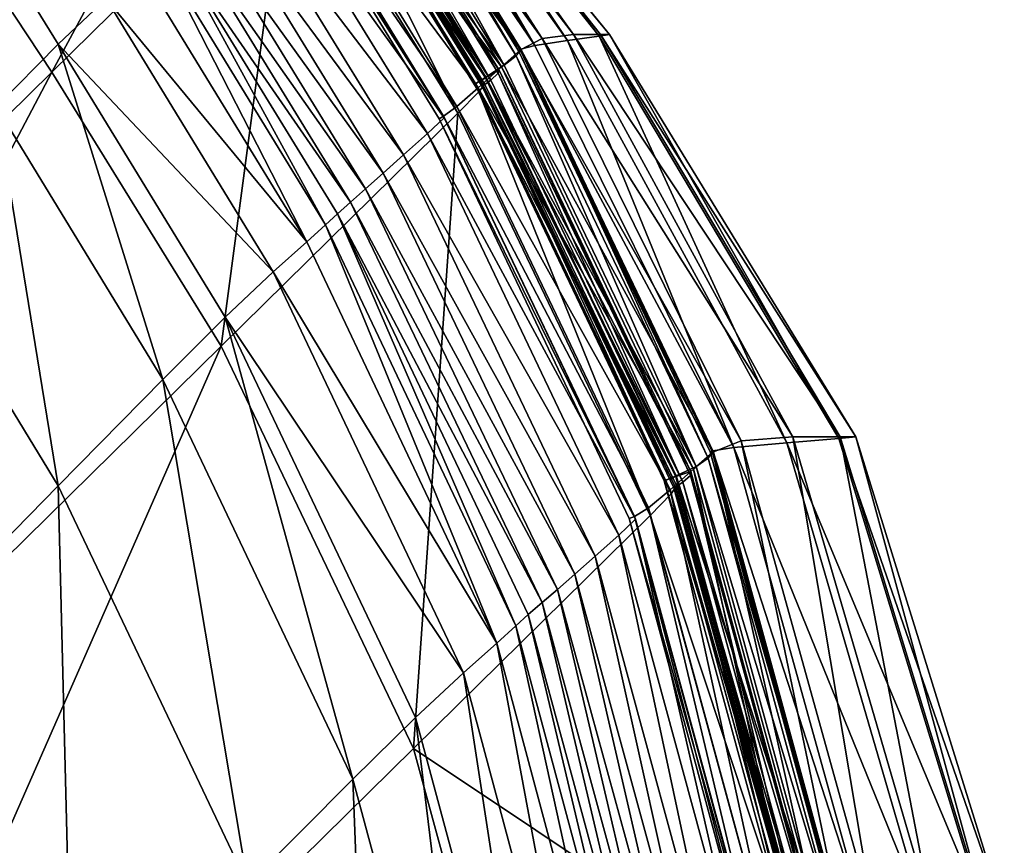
# Model space of a CAD drawing. Header units: millimetres. Extents: x 2387 to 13955, y -4964 to 364.
# Tile 679 of 1056: x 7103 to 7135, y -2830 to -2803. Entities that reach past the tile are written whole.
import ezdxf

# ---------------------------------------------------------------- set-up
doc = ezdxf.new("R2010")
doc.units = ezdxf.units.MM
doc.header["$MEASUREMENT"] = 0
doc.layers.add('Predefinito', color=7, linetype='Continuous', true_color=0x000000)

msp = doc.modelspace()

# ---------------------------------------------------------------- linework, layer by layer
at = {"layer": 'Predefinito'}
for points in [[(7104.273, -2804.714, 730.332), (7102.294, -2801.729, 730.353), (7109.927, -2794.217, 775.525)], [(7109.927, -2794.217, 775.525), (7111.907, -2797.202, 775.523), (7104.273, -2804.714, 730.332)], [(7120.092, -2803.625, 1211.844), (7114.414, -2794.795, 1211.834), (7113.935, -2795.165, 1220.204)], [(7119.858, -2803.854, 798.432), (7114.184, -2795.028, 798.446), (7114.579, -2794.859, 803.586)], [(7121.101, -2803.502, 1194.07), (7114.767, -2794.672, 1194.051), (7114.414, -2794.795, 1211.834)], [(7114.414, -2794.795, 1211.834), (7120.092, -2803.625, 1211.844), (7121.101, -2803.502, 1194.07)], [(7120.911, -2803.69, 803.576), (7114.579, -2794.859, 803.586), (7114.938, -2794.719, 817.358)], [(7114.579, -2794.859, 803.586), (7120.911, -2803.69, 803.576), (7119.858, -2803.854, 798.432)], [(7114.767, -2794.672, 1194.051), (7121.101, -2803.502, 1194.07), (7121.973, -2803.502, 1167.521)], [(7121.973, -2803.502, 1167.521), (7114.985, -2794.672, 1167.496), (7114.767, -2794.672, 1194.051)], [(7121.926, -2803.549, 817.349), (7114.938, -2794.719, 817.358), (7115.058, -2794.672, 845.088)], [(7114.938, -2794.719, 817.358), (7121.926, -2803.549, 817.349), (7120.911, -2803.69, 803.576)], [(7122.264, -2803.502, 1132.824), (7115.058, -2794.672, 1132.807), (7114.985, -2794.672, 1167.496)], [(7114.985, -2794.672, 1167.496), (7121.973, -2803.502, 1167.521), (7122.264, -2803.502, 1132.824)], [(7122.264, -2803.502, 845.062), (7115.058, -2794.672, 845.088), (7115.058, -2794.672, 882.286)], [(7115.058, -2794.672, 882.286), (7122.264, -2803.502, 882.247), (7122.264, -2803.502, 845.062)], [(7115.058, -2794.672, 845.088), (7122.264, -2803.502, 845.062), (7121.926, -2803.549, 817.349)], [(7122.264, -2803.502, 924.438), (7115.058, -2794.672, 924.464), (7115.058, -2794.672, 973.581)], [(7115.058, -2794.672, 973.581), (7122.264, -2803.502, 973.574), (7122.264, -2803.502, 924.438)], [(7115.058, -2794.672, 924.464), (7122.264, -2803.502, 924.438), (7122.264, -2803.502, 882.247)], [(7122.264, -2803.502, 882.247), (7115.058, -2794.672, 882.286), (7115.058, -2794.672, 924.464)], [(7122.264, -2803.502, 1031.593), (7115.058, -2794.672, 1031.593), (7115.058, -2794.672, 1088.126)], [(7115.058, -2794.672, 1088.126), (7122.264, -2803.502, 1088.13), (7122.264, -2803.502, 1031.593)], [(7115.058, -2794.672, 1031.593), (7122.264, -2803.502, 1031.593), (7122.264, -2803.502, 973.574)], [(7122.264, -2803.502, 973.574), (7115.058, -2794.672, 973.581), (7115.058, -2794.672, 1031.593)], [(7115.058, -2794.672, 1132.807), (7122.264, -2803.502, 1132.824), (7122.264, -2803.502, 1088.13)], [(7122.264, -2803.502, 1088.13), (7115.058, -2794.672, 1088.126), (7115.058, -2794.672, 1132.807)], [(7119.392, -2803.993, 1220.217), (7113.935, -2795.165, 1220.204), (7113.328, -2795.716, 1223.224)], [(7119.247, -2804.184, 792.864), (7113.792, -2795.35, 792.875), (7113.96, -2795.177, 795.289)], [(7113.882, -2795.224, 796.428), (7113.958, -2795.162, 796.614), (7119.406, -2803.972, 796.602)], [(7119.385, -2803.993, 796.234), (7113.936, -2795.182, 796.23), (7113.882, -2795.224, 796.428)], [(7119.406, -2803.972, 796.602), (7119.325, -2804.025, 796.424), (7113.882, -2795.224, 796.428)], [(7113.882, -2795.224, 796.428), (7119.325, -2804.025, 796.424), (7119.385, -2803.993, 796.234)], [(7113.935, -2795.165, 1220.204), (7119.392, -2803.993, 1220.217), (7120.092, -2803.625, 1211.844)], [(7119.416, -2804.003, 795.293), (7113.96, -2795.177, 795.289), (7113.936, -2795.182, 796.23)], [(7113.936, -2795.182, 796.23), (7119.385, -2803.993, 796.234), (7119.416, -2804.003, 795.293)], [(7113.958, -2795.162, 796.614), (7114.184, -2795.028, 798.446), (7119.858, -2803.854, 798.432)], [(7119.858, -2803.854, 798.432), (7119.406, -2803.972, 796.602), (7113.958, -2795.162, 796.614)], [(7113.96, -2795.177, 795.289), (7119.416, -2804.003, 795.293), (7119.247, -2804.184, 792.864)], [(7118.87, -2804.49, 790.482), (7113.432, -2795.678, 790.506), (7113.792, -2795.35, 792.875)], [(7113.792, -2795.35, 792.875), (7119.247, -2804.184, 792.864), (7118.87, -2804.49, 790.482)], [(7118.777, -2804.545, 1223.246), (7113.328, -2795.716, 1223.224), (7112.593, -2796.387, 1224.958)], [(7118.704, -2804.653, 788.53), (7113.263, -2795.844, 788.515), (7112.859, -2796.158, 789.464)], [(7112.879, -2796.138, 789.702), (7113.432, -2795.678, 790.506), (7118.87, -2804.49, 790.482)], [(7118.673, -2804.748, 786.101), (7113.217, -2795.916, 786.099), (7113.263, -2795.844, 788.515)], [(7113.263, -2795.844, 788.515), (7118.704, -2804.653, 788.53), (7118.673, -2804.748, 786.101)], [(7113.328, -2795.716, 1223.224), (7118.777, -2804.545, 1223.246), (7119.392, -2803.993, 1220.217)], [(7112.55, -2796.406, 789.631), (7112.879, -2796.138, 789.702), (7118.278, -2804.879, 789.681)], [(7118.26, -2804.896, 789.471), (7112.859, -2796.158, 789.464), (7112.55, -2796.406, 789.631)], [(7112.796, -2796.306, 782.786), (7112.977, -2796.146, 783.696), (7118.431, -2804.973, 783.682)], [(7112.859, -2796.158, 789.464), (7118.26, -2804.896, 789.471), (7118.704, -2804.653, 788.53)], [(7118.87, -2804.49, 790.482), (7118.278, -2804.879, 789.681), (7112.879, -2796.138, 789.702)], [(7118.431, -2804.973, 783.682), (7112.977, -2796.146, 783.696), (7113.217, -2795.916, 786.099)], [(7113.217, -2795.916, 786.099), (7118.673, -2804.748, 786.101), (7118.431, -2804.973, 783.682)], [(7117.367, -2806.032, 775.523), (7111.907, -2797.202, 775.523), (7112.594, -2796.52, 780.577)], [(7118.026, -2805.22, 1224.99), (7112.593, -2796.387, 1224.958), (7111.925, -2796.988, 1225.695)], [(7112.55, -2796.406, 789.631), (7117.923, -2805.098, 789.622), (7118.26, -2804.896, 789.471)], [(7118.278, -2804.879, 789.681), (7117.923, -2805.098, 789.622), (7112.55, -2796.406, 789.631)], [(7112.593, -2796.387, 1224.958), (7118.026, -2805.22, 1224.99), (7118.777, -2804.545, 1223.246)], [(7118.052, -2805.345, 780.581), (7112.594, -2796.52, 780.577), (7112.752, -2796.348, 782.406)], [(7112.594, -2796.52, 780.577), (7118.052, -2805.345, 780.581), (7117.367, -2806.032, 775.523)], [(7112.709, -2796.379, 782.609), (7112.796, -2796.306, 782.786), (7118.243, -2805.117, 782.771)], [(7118.201, -2805.158, 782.405), (7112.752, -2796.348, 782.406), (7112.709, -2796.379, 782.609)], [(7112.709, -2796.379, 782.609), (7118.152, -2805.179, 782.601), (7118.201, -2805.158, 782.405)], [(7118.243, -2805.117, 782.771), (7118.152, -2805.179, 782.601), (7112.709, -2796.379, 782.609)], [(7112.752, -2796.348, 782.406), (7118.201, -2805.158, 782.405), (7118.052, -2805.345, 780.581)], [(7118.431, -2804.973, 783.682), (7118.243, -2805.117, 782.771), (7112.796, -2796.306, 782.786)], [(7117.338, -2805.817, 1225.732), (7111.925, -2796.988, 1225.695), (7111.524, -2797.331, 1225.729)], [(7111.925, -2796.988, 1225.695), (7117.338, -2805.817, 1225.732), (7118.026, -2805.22, 1224.99)], [(7109.734, -2813.544, 730.325), (7104.273, -2804.714, 730.332), (7111.907, -2797.202, 775.523)], [(7111.907, -2797.202, 775.523), (7117.367, -2806.032, 775.523), (7109.734, -2813.544, 730.325)], [(7116.928, -2806.185, 1226.282), (7111.492, -2797.375, 1226.277), (7110.95, -2797.875, 1227.174)], [(7116.911, -2806.133, 1225.754), (7111.524, -2797.331, 1225.729), (7111.386, -2797.442, 1225.575)], [(7111.386, -2797.442, 1225.575), (7111.506, -2797.343, 1225.751), (7116.911, -2806.133, 1225.754)], [(7111.386, -2797.442, 1225.575), (7116.764, -2806.222, 1225.586), (7116.911, -2806.133, 1225.754)], [(7116.911, -2806.133, 1225.754), (7116.764, -2806.222, 1225.586), (7111.386, -2797.442, 1225.575)], [(7111.506, -2797.343, 1225.751), (7111.492, -2797.375, 1226.277), (7116.928, -2806.185, 1226.282)], [(7116.928, -2806.185, 1226.282), (7116.911, -2806.133, 1225.754), (7111.506, -2797.343, 1225.751)], [(7111.524, -2797.331, 1225.729), (7116.911, -2806.133, 1225.754), (7117.338, -2805.817, 1225.732)], [(7116.387, -2806.693, 1227.193), (7110.95, -2797.875, 1227.174), (7110.194, -2798.562, 1228.026)], [(7110.95, -2797.875, 1227.174), (7116.387, -2806.693, 1227.193), (7116.928, -2806.185, 1226.282)], [(7115.621, -2807.381, 1228.06), (7110.194, -2798.562, 1228.026), (7109.541, -2799.158, 1228.418)], [(7110.194, -2798.562, 1228.026), (7115.621, -2807.381, 1228.06), (7116.387, -2806.693, 1227.193)], [(7114.962, -2807.973, 1228.457), (7109.541, -2799.158, 1228.418), (7108.981, -2799.667, 1228.51)], [(7109.541, -2799.158, 1228.418), (7114.962, -2807.973, 1228.457), (7115.621, -2807.381, 1228.06)], [(7114.397, -2808.478, 1228.55), (7108.981, -2799.667, 1228.51), (7108.504, -2800.096, 1228.462)], [(7108.981, -2799.667, 1228.51), (7114.397, -2808.478, 1228.55), (7114.962, -2807.973, 1228.457)], [(7113.912, -2808.905, 1228.503), (7108.504, -2800.096, 1228.462), (7108.086, -2800.47, 1228.457)], [(7108.504, -2800.096, 1228.462), (7113.912, -2808.905, 1228.503), (7114.397, -2808.478, 1228.55)], [(7108.086, -2800.47, 1228.457), (7107.704, -2800.816, 1228.677), (7113.1, -2809.632, 1228.721)], [(7108.086, -2800.47, 1228.457), (7113.486, -2809.28, 1228.5), (7113.912, -2808.905, 1228.503)], [(7113.1, -2809.632, 1228.721), (7113.486, -2809.28, 1228.5), (7108.086, -2800.47, 1228.457)], [(7102.481, -2805.831, 1231.518), (7104.485, -2803.81, 1230.833), (7102.611, -2800.777, 1230.703)], [(7102.611, -2800.777, 1230.703), (7104.485, -2803.81, 1230.833), (7106.027, -2802.341, 1229.967)], [(7107.704, -2800.816, 1228.677), (7107.103, -2801.363, 1229.166), (7112.496, -2810.183, 1229.211)], [(7112.496, -2810.183, 1229.211), (7113.1, -2809.632, 1228.721), (7107.704, -2800.816, 1228.677)], [(7112.496, -2810.183, 1229.211), (7107.103, -2801.363, 1229.166), (7106.027, -2802.341, 1229.967)], [(7102.294, -2801.729, 730.353), (7104.273, -2804.714, 730.332), (7083.279, -2825.375, 608.088)], [(7111.418, -2811.155, 1230.011), (7106.027, -2802.341, 1229.967), (7104.485, -2803.81, 1230.833)], [(7106.027, -2802.341, 1229.967), (7111.418, -2811.155, 1230.011), (7112.496, -2810.183, 1229.211)], [(7128.176, -2816.473, 1194.095), (7121.101, -2803.502, 1194.07), (7120.092, -2803.625, 1211.844)], [(7121.101, -2803.502, 1194.07), (7128.176, -2816.473, 1194.095), (7129.702, -2816.473, 1167.558)], [(7129.702, -2816.473, 1167.558), (7121.973, -2803.502, 1167.521), (7121.101, -2803.502, 1194.07)], [(7129.655, -2816.52, 817.339), (7121.926, -2803.549, 817.349), (7122.264, -2803.502, 845.062)], [(7130.211, -2816.473, 1132.849), (7122.264, -2803.502, 1132.824), (7121.973, -2803.502, 1167.521)], [(7121.973, -2803.502, 1167.521), (7129.702, -2816.473, 1167.558), (7130.211, -2816.473, 1132.849)], [(7130.211, -2816.473, 845.024), (7122.264, -2803.502, 845.062), (7122.264, -2803.502, 882.247)], [(7122.264, -2803.502, 882.247), (7130.211, -2816.473, 882.19), (7130.211, -2816.473, 845.024)], [(7122.264, -2803.502, 845.062), (7130.211, -2816.473, 845.024), (7129.655, -2816.52, 817.339)], [(7130.211, -2816.473, 924.401), (7122.264, -2803.502, 924.438), (7122.264, -2803.502, 973.574)], [(7122.264, -2803.502, 973.574), (7130.211, -2816.473, 973.564), (7130.211, -2816.473, 924.401)], [(7122.264, -2803.502, 924.438), (7130.211, -2816.473, 924.401), (7130.211, -2816.473, 882.19)], [(7130.211, -2816.473, 882.19), (7122.264, -2803.502, 882.247), (7122.264, -2803.502, 924.438)], [(7130.211, -2816.473, 1031.593), (7122.264, -2803.502, 1031.593), (7122.264, -2803.502, 1088.13)], [(7122.264, -2803.502, 1088.13), (7130.211, -2816.473, 1088.137), (7130.211, -2816.473, 1031.593)], [(7122.264, -2803.502, 1031.593), (7130.211, -2816.473, 1031.593), (7130.211, -2816.473, 973.564)], [(7130.211, -2816.473, 973.564), (7122.264, -2803.502, 973.574), (7122.264, -2803.502, 1031.593)], [(7122.264, -2803.502, 1132.824), (7130.211, -2816.473, 1132.849), (7130.211, -2816.473, 1088.137)], [(7130.211, -2816.473, 1088.137), (7122.264, -2803.502, 1088.13), (7122.264, -2803.502, 1132.824)], [(7104.485, -2803.81, 1230.833), (7102.481, -2805.831, 1231.518), (7107.856, -2814.624, 1231.561)], [(7104.485, -2803.81, 1230.833), (7109.87, -2812.613, 1230.876), (7111.418, -2811.155, 1230.011)], [(7107.856, -2814.624, 1231.561), (7109.87, -2812.613, 1230.876), (7104.485, -2803.81, 1230.833)], [(7126.512, -2816.595, 1211.85), (7120.092, -2803.625, 1211.844), (7119.392, -2803.993, 1220.217)], [(7126.274, -2816.819, 798.432), (7119.858, -2803.854, 798.432), (7120.911, -2803.69, 803.576)], [(7120.092, -2803.625, 1211.844), (7126.512, -2816.595, 1211.85), (7128.176, -2816.473, 1194.095)], [(7127.985, -2816.661, 803.577), (7120.911, -2803.69, 803.576), (7121.926, -2803.549, 817.349)], [(7120.911, -2803.69, 803.576), (7127.985, -2816.661, 803.577), (7126.274, -2816.819, 798.432)], [(7121.926, -2803.549, 817.349), (7129.655, -2816.52, 817.339), (7127.985, -2816.661, 803.577)], [(7125.591, -2816.96, 1220.217), (7119.392, -2803.993, 1220.217), (7118.777, -2804.545, 1223.246)], [(7125.449, -2817.154, 792.864), (7119.247, -2804.184, 792.864), (7119.416, -2804.003, 795.293)], [(7119.325, -2804.025, 796.424), (7119.406, -2803.972, 796.602), (7125.594, -2816.917, 796.602)], [(7125.573, -2816.938, 796.233), (7119.385, -2803.993, 796.234), (7119.325, -2804.025, 796.424)], [(7125.594, -2816.917, 796.602), (7125.506, -2816.957, 796.424), (7119.325, -2804.025, 796.424)], [(7119.325, -2804.025, 796.424), (7125.506, -2816.957, 796.424), (7125.573, -2816.938, 796.233)], [(7119.385, -2803.993, 796.234), (7125.573, -2816.938, 796.233), (7125.614, -2816.968, 795.293)], [(7125.614, -2816.968, 795.293), (7119.416, -2804.003, 795.293), (7119.385, -2803.993, 796.234)], [(7119.392, -2803.993, 1220.217), (7125.591, -2816.96, 1220.217), (7126.512, -2816.595, 1211.85)], [(7119.406, -2803.972, 796.602), (7119.858, -2803.854, 798.432), (7126.274, -2816.819, 798.432)], [(7126.274, -2816.819, 798.432), (7125.594, -2816.917, 796.602), (7119.406, -2803.972, 796.602)], [(7119.416, -2804.003, 795.293), (7125.614, -2816.968, 795.293), (7125.449, -2817.154, 792.864)], [(7125.056, -2817.43, 790.481), (7118.87, -2804.49, 790.482), (7119.247, -2804.184, 792.864)], [(7119.247, -2804.184, 792.864), (7125.449, -2817.154, 792.864), (7125.056, -2817.43, 790.481)], [(7088.74, -2834.205, 608.078), (7083.279, -2825.375, 608.088), (7104.273, -2804.714, 730.332)], [(7104.273, -2804.714, 730.332), (7109.734, -2813.544, 730.325), (7088.74, -2834.205, 608.078)], [(7124.972, -2817.508, 1223.246), (7118.777, -2804.545, 1223.246), (7118.026, -2805.22, 1224.99)], [(7124.89, -2817.593, 788.529), (7118.704, -2804.653, 788.53), (7118.26, -2804.896, 789.471)], [(7118.278, -2804.879, 789.681), (7118.87, -2804.49, 790.482), (7125.056, -2817.43, 790.481)], [(7124.629, -2817.937, 783.682), (7118.431, -2804.973, 783.682), (7118.673, -2804.748, 786.101)], [(7124.875, -2817.719, 786.101), (7118.673, -2804.748, 786.101), (7118.704, -2804.653, 788.53)], [(7118.673, -2804.748, 786.101), (7124.875, -2817.719, 786.101), (7124.629, -2817.937, 783.682)], [(7118.704, -2804.653, 788.53), (7124.89, -2817.593, 788.529), (7124.875, -2817.719, 786.101)], [(7118.777, -2804.545, 1223.246), (7124.972, -2817.508, 1223.246), (7125.591, -2816.96, 1220.217)], [(7117.923, -2805.098, 789.622), (7118.278, -2804.879, 789.681), (7124.416, -2817.729, 789.676)], [(7124.398, -2817.746, 789.467), (7118.26, -2804.896, 789.471), (7117.923, -2805.098, 789.622)], [(7118.243, -2805.117, 782.771), (7118.431, -2804.973, 783.682), (7124.629, -2817.937, 783.682)], [(7118.26, -2804.896, 789.471), (7124.398, -2817.746, 789.467), (7124.89, -2817.593, 788.529)], [(7125.056, -2817.43, 790.481), (7124.416, -2817.729, 789.676), (7118.278, -2804.879, 789.681)], [(7124.217, -2818.178, 1224.99), (7118.026, -2805.22, 1224.99), (7117.338, -2805.817, 1225.732)], [(7123.569, -2819.003, 775.523), (7117.367, -2806.032, 775.523), (7118.052, -2805.345, 780.581)], [(7117.923, -2805.098, 789.622), (7124.03, -2817.888, 789.616), (7124.398, -2817.746, 789.467)], [(7124.416, -2817.729, 789.676), (7124.03, -2817.888, 789.616), (7117.923, -2805.098, 789.622)], [(7118.026, -2805.22, 1224.99), (7124.217, -2818.178, 1224.99), (7124.972, -2817.508, 1223.246)], [(7124.251, -2818.309, 780.58), (7118.052, -2805.345, 780.581), (7118.201, -2805.158, 782.405)], [(7118.052, -2805.345, 780.581), (7124.251, -2818.309, 780.58), (7123.569, -2819.003, 775.523)], [(7118.152, -2805.179, 782.601), (7118.243, -2805.117, 782.771), (7124.431, -2818.062, 782.77)], [(7124.389, -2818.103, 782.404), (7118.201, -2805.158, 782.405), (7118.152, -2805.179, 782.601)], [(7118.152, -2805.179, 782.601), (7124.334, -2818.112, 782.599), (7124.389, -2818.103, 782.404)], [(7124.431, -2818.062, 782.77), (7124.334, -2818.112, 782.599), (7118.152, -2805.179, 782.601)], [(7118.201, -2805.158, 782.405), (7124.389, -2818.103, 782.404), (7124.251, -2818.309, 780.58)], [(7124.629, -2817.937, 783.682), (7124.431, -2818.062, 782.77), (7118.243, -2805.117, 782.771)], [(7102.481, -2805.831, 1231.518), (7099.129, -2809.276, 1232.1), (7104.485, -2818.055, 1232.143)], [(7104.485, -2818.055, 1232.143), (7107.856, -2814.624, 1231.561), (7102.481, -2805.831, 1231.518)], [(7115.936, -2826.515, 730.324), (7109.734, -2813.544, 730.325), (7117.367, -2806.032, 775.523)], [(7117.367, -2806.032, 775.523), (7123.569, -2819.003, 775.523), (7115.936, -2826.515, 730.324)], [(7123.516, -2818.757, 1225.733), (7117.338, -2805.817, 1225.732), (7116.911, -2806.133, 1225.754)], [(7117.338, -2805.817, 1225.732), (7123.516, -2818.757, 1225.733), (7124.217, -2818.178, 1224.99)], [(7123.104, -2819.122, 1226.284), (7116.928, -2806.185, 1226.282), (7116.387, -2806.693, 1227.193)], [(7123.065, -2819.035, 1225.76), (7116.911, -2806.133, 1225.754), (7116.764, -2806.222, 1225.586)], [(7116.764, -2806.222, 1225.586), (7116.911, -2806.133, 1225.754), (7123.065, -2819.035, 1225.76)], [(7116.764, -2806.222, 1225.586), (7122.901, -2819.099, 1225.595), (7123.065, -2819.035, 1225.76)], [(7123.065, -2819.035, 1225.76), (7122.901, -2819.099, 1225.595), (7116.764, -2806.222, 1225.586)], [(7116.911, -2806.133, 1225.754), (7123.065, -2819.035, 1225.76), (7123.516, -2818.757, 1225.733)], [(7116.911, -2806.133, 1225.754), (7116.928, -2806.185, 1226.282), (7123.104, -2819.122, 1226.284)], [(7123.104, -2819.122, 1226.284), (7123.065, -2819.035, 1225.76), (7116.911, -2806.133, 1225.754)], [(7122.568, -2819.638, 1227.193), (7116.387, -2806.693, 1227.193), (7115.621, -2807.381, 1228.06)], [(7116.387, -2806.693, 1227.193), (7122.568, -2819.638, 1227.193), (7123.104, -2819.122, 1226.284)], [(7121.801, -2820.318, 1228.058), (7115.621, -2807.381, 1228.06), (7114.962, -2807.973, 1228.457)], [(7115.621, -2807.381, 1228.06), (7121.801, -2820.318, 1228.058), (7122.568, -2819.638, 1227.193)], [(7121.149, -2820.895, 1228.453), (7114.962, -2807.973, 1228.457), (7114.397, -2808.478, 1228.55)], [(7114.962, -2807.973, 1228.457), (7121.149, -2820.895, 1228.453), (7121.801, -2820.318, 1228.058)], [(7120.587, -2821.388, 1228.544), (7114.397, -2808.478, 1228.55), (7113.912, -2808.905, 1228.503)], [(7114.397, -2808.478, 1228.55), (7120.587, -2821.388, 1228.544), (7121.149, -2820.895, 1228.453)], [(7120.088, -2821.813, 1228.5), (7113.912, -2808.905, 1228.503), (7113.486, -2809.28, 1228.5)], [(7113.912, -2808.905, 1228.503), (7120.088, -2821.813, 1228.5), (7120.587, -2821.388, 1228.544)], [(7098.867, -2823.772, 1232.7), (7104.485, -2818.055, 1232.143), (7099.129, -2809.276, 1232.1)], [(7113.486, -2809.28, 1228.5), (7113.1, -2809.632, 1228.721), (7119.241, -2822.562, 1228.726)], [(7113.486, -2809.28, 1228.5), (7119.642, -2822.196, 1228.5), (7120.088, -2821.813, 1228.5)], [(7119.241, -2822.562, 1228.726), (7119.642, -2822.196, 1228.5), (7113.486, -2809.28, 1228.5)], [(7113.1, -2809.632, 1228.721), (7112.496, -2810.183, 1229.211), (7118.63, -2823.12, 1229.217)], [(7118.63, -2823.12, 1229.217), (7119.241, -2822.562, 1228.726), (7113.1, -2809.632, 1228.721)], [(7118.63, -2823.12, 1229.217), (7112.496, -2810.183, 1229.211), (7111.418, -2811.155, 1230.011)], [(7117.554, -2824.079, 1230.015), (7111.418, -2811.155, 1230.011), (7109.87, -2812.613, 1230.876)], [(7111.418, -2811.155, 1230.011), (7117.554, -2824.079, 1230.015), (7118.63, -2823.12, 1229.217)], [(7109.87, -2812.613, 1230.876), (7107.856, -2814.624, 1231.561), (7113.985, -2827.508, 1231.561)], [(7109.87, -2812.613, 1230.876), (7116.008, -2825.516, 1230.877), (7117.554, -2824.079, 1230.015)], [(7113.985, -2827.508, 1231.561), (7116.008, -2825.516, 1230.877), (7109.87, -2812.613, 1230.876)], [(7094.942, -2847.176, 608.078), (7088.74, -2834.205, 608.078), (7109.734, -2813.544, 730.325)], [(7109.734, -2813.544, 730.325), (7115.936, -2826.515, 730.324), (7094.942, -2847.176, 608.078)], [(7107.856, -2814.624, 1231.561), (7104.485, -2818.055, 1232.143), (7110.592, -2830.912, 1232.143)], [(7110.592, -2830.912, 1232.143), (7113.985, -2827.508, 1231.561), (7107.856, -2814.624, 1231.561)], [(7128.176, -2816.473, 1194.095), (7126.512, -2816.595, 1211.85), (7130.787, -2832.002, 1211.857)], [(7127.985, -2816.661, 803.577), (7129.655, -2816.52, 817.339), (7134.367, -2831.928, 817.328)], [(7129.702, -2816.473, 1167.558), (7128.176, -2816.473, 1194.095), (7132.67, -2831.881, 1194.124)], [(7130.787, -2832.002, 1211.857), (7132.67, -2831.881, 1194.124), (7128.176, -2816.473, 1194.095)], [(7129.655, -2816.52, 817.339), (7130.211, -2816.473, 845.024), (7134.996, -2831.881, 844.978)], [(7134.996, -2831.881, 844.978), (7134.367, -2831.928, 817.328), (7129.655, -2816.52, 817.339)], [(7132.67, -2831.881, 1194.124), (7134.415, -2831.881, 1167.602), (7129.702, -2816.473, 1167.558)], [(7130.211, -2816.473, 1132.849), (7129.702, -2816.473, 1167.558), (7134.415, -2831.881, 1167.602)], [(7134.996, -2831.881, 882.123), (7134.996, -2831.881, 844.978), (7130.211, -2816.473, 845.024)], [(7130.211, -2816.473, 845.024), (7130.211, -2816.473, 882.19), (7134.996, -2831.881, 882.123)], [(7134.996, -2831.881, 924.355), (7134.996, -2831.881, 882.123), (7130.211, -2816.473, 882.19)], [(7130.211, -2816.473, 882.19), (7130.211, -2816.473, 924.401), (7134.996, -2831.881, 924.355)], [(7134.996, -2831.881, 973.553), (7134.996, -2831.881, 924.355), (7130.211, -2816.473, 924.401)], [(7130.211, -2816.473, 924.401), (7130.211, -2816.473, 973.564), (7134.996, -2831.881, 973.553)], [(7134.996, -2831.881, 1031.593), (7134.996, -2831.881, 973.553), (7130.211, -2816.473, 973.564)], [(7130.211, -2816.473, 973.564), (7130.211, -2816.473, 1031.593), (7134.996, -2831.881, 1031.593)], [(7134.996, -2831.881, 1088.144), (7134.996, -2831.881, 1031.593), (7130.211, -2816.473, 1031.593)], [(7130.211, -2816.473, 1031.593), (7130.211, -2816.473, 1088.137), (7134.996, -2831.881, 1088.144)], [(7134.996, -2831.881, 1132.878), (7134.996, -2831.881, 1088.144), (7130.211, -2816.473, 1088.137)], [(7130.211, -2816.473, 1088.137), (7130.211, -2816.473, 1132.849), (7134.996, -2831.881, 1132.878)], [(7134.415, -2831.881, 1167.602), (7134.996, -2831.881, 1132.878), (7130.211, -2816.473, 1132.849)], [(7126.512, -2816.595, 1211.85), (7125.591, -2816.96, 1220.217), (7129.791, -2832.364, 1220.217)], [(7125.594, -2816.917, 796.602), (7126.274, -2816.819, 798.432), (7130.549, -2832.22, 798.432)], [(7126.274, -2816.819, 798.432), (7127.985, -2816.661, 803.577), (7132.479, -2832.069, 803.577)], [(7132.479, -2832.069, 803.577), (7130.549, -2832.22, 798.432), (7126.274, -2816.819, 798.432)], [(7129.791, -2832.364, 1220.217), (7130.787, -2832.002, 1211.857), (7126.512, -2816.595, 1211.85)], [(7134.367, -2831.928, 817.328), (7132.479, -2832.069, 803.577), (7127.985, -2816.661, 803.577)], [(7125.591, -2816.96, 1220.217), (7124.972, -2817.508, 1223.246), (7129.168, -2832.907, 1223.246)], [(7125.056, -2817.43, 790.481), (7125.449, -2817.154, 792.864), (7129.652, -2832.562, 792.864)], [(7125.449, -2817.154, 792.864), (7125.614, -2816.968, 795.293), (7129.816, -2832.369, 795.292)], [(7129.816, -2832.369, 795.292), (7129.652, -2832.562, 792.864), (7125.449, -2817.154, 792.864)], [(7125.506, -2816.957, 796.424), (7125.594, -2816.917, 796.602), (7129.789, -2832.301, 796.601)], [(7125.573, -2816.938, 796.233), (7125.506, -2816.957, 796.424), (7129.697, -2832.329, 796.422)], [(7129.789, -2832.301, 796.601), (7129.697, -2832.329, 796.422), (7125.506, -2816.957, 796.424)], [(7125.614, -2816.968, 795.293), (7125.573, -2816.938, 796.233), (7129.769, -2832.322, 796.232)], [(7129.697, -2832.329, 796.422), (7129.769, -2832.322, 796.232), (7125.573, -2816.938, 796.233)], [(7129.168, -2832.907, 1223.246), (7129.791, -2832.364, 1220.217), (7125.591, -2816.96, 1220.217)], [(7130.549, -2832.22, 798.432), (7129.789, -2832.301, 796.601), (7125.594, -2816.917, 796.602)], [(7129.769, -2832.322, 796.232), (7129.816, -2832.369, 795.292), (7125.614, -2816.968, 795.293)], [(7124.416, -2817.729, 789.676), (7125.056, -2817.43, 790.481), (7129.25, -2832.81, 790.48)], [(7129.652, -2832.562, 792.864), (7129.25, -2832.81, 790.48), (7125.056, -2817.43, 790.481)], [(7124.03, -2817.888, 789.616), (7124.416, -2817.729, 789.676), (7128.58, -2833.023, 789.671)], [(7124.398, -2817.746, 789.467), (7124.03, -2817.888, 789.616), (7128.175, -2833.126, 789.607)], [(7124.972, -2817.508, 1223.246), (7124.217, -2818.178, 1224.99), (7128.407, -2833.57, 1224.99)], [(7124.89, -2817.593, 788.529), (7124.398, -2817.746, 789.467), (7128.563, -2833.041, 789.461)], [(7128.175, -2833.126, 789.607), (7128.563, -2833.041, 789.461), (7124.398, -2817.746, 789.467)], [(7129.25, -2832.81, 790.48), (7128.58, -2833.023, 789.671), (7124.416, -2817.729, 789.676)], [(7124.629, -2817.937, 783.682), (7124.875, -2817.719, 786.101), (7129.078, -2833.127, 786.101)], [(7124.875, -2817.719, 786.101), (7124.89, -2817.593, 788.529), (7129.084, -2832.973, 788.527)], [(7129.084, -2832.973, 788.527), (7129.078, -2833.127, 786.101), (7124.875, -2817.719, 786.101)], [(7128.563, -2833.041, 789.461), (7129.084, -2832.973, 788.527), (7124.89, -2817.593, 788.529)], [(7128.407, -2833.57, 1224.99), (7129.168, -2832.907, 1223.246), (7124.972, -2817.508, 1223.246)], [(7104.485, -2818.055, 1232.143), (7098.867, -2823.772, 1232.7), (7104.938, -2836.585, 1232.7)], [(7104.938, -2836.585, 1232.7), (7110.592, -2830.912, 1232.143), (7104.485, -2818.055, 1232.143)], [(7128.58, -2833.023, 789.671), (7128.175, -2833.126, 789.607), (7124.03, -2817.888, 789.616)], [(7124.251, -2818.309, 780.58), (7124.389, -2818.103, 782.404), (7128.585, -2833.487, 782.402)], [(7124.334, -2818.112, 782.599), (7124.431, -2818.062, 782.77), (7128.626, -2833.446, 782.769)], [(7124.389, -2818.103, 782.404), (7124.334, -2818.112, 782.599), (7128.525, -2833.484, 782.597)], [(7128.626, -2833.446, 782.769), (7128.525, -2833.484, 782.597), (7124.334, -2818.112, 782.599)], [(7128.525, -2833.484, 782.597), (7128.585, -2833.487, 782.402), (7124.389, -2818.103, 782.404)], [(7124.431, -2818.062, 782.77), (7124.629, -2817.937, 783.682), (7128.831, -2833.339, 783.682)], [(7128.831, -2833.339, 783.682), (7128.626, -2833.446, 782.769), (7124.431, -2818.062, 782.77)], [(7129.078, -2833.127, 786.101), (7128.831, -2833.339, 783.682), (7124.629, -2817.937, 783.682)], [(7124.217, -2818.178, 1224.99), (7123.516, -2818.757, 1225.733), (7127.697, -2834.133, 1225.735)], [(7123.569, -2819.003, 775.523), (7124.251, -2818.309, 780.58), (7128.452, -2833.711, 780.579)], [(7127.697, -2834.133, 1225.735), (7128.407, -2833.57, 1224.99), (7124.217, -2818.178, 1224.99)], [(7128.585, -2833.487, 782.402), (7128.452, -2833.711, 780.579), (7124.251, -2818.309, 780.58)], [(7115.936, -2826.515, 730.324), (7123.569, -2819.003, 775.523), (7127.773, -2834.411, 775.522)], [(7123.065, -2819.035, 1225.76), (7122.901, -2819.099, 1225.595), (7127.051, -2834.415, 1225.608)], [(7122.901, -2819.099, 1225.595), (7123.065, -2819.035, 1225.76), (7127.226, -2834.374, 1225.769)], [(7123.516, -2818.757, 1225.733), (7123.065, -2819.035, 1225.76), (7127.226, -2834.374, 1225.769)], [(7127.051, -2834.415, 1225.608), (7127.226, -2834.374, 1225.769), (7123.065, -2819.035, 1225.76)], [(7127.282, -2834.495, 1226.286), (7127.226, -2834.374, 1225.769), (7123.065, -2819.035, 1225.76)], [(7123.065, -2819.035, 1225.76), (7123.104, -2819.122, 1226.284), (7127.282, -2834.495, 1226.286)], [(7127.226, -2834.374, 1225.769), (7127.697, -2834.133, 1225.735), (7123.516, -2818.757, 1225.733)], [(7128.452, -2833.711, 780.579), (7127.773, -2834.411, 775.522), (7123.569, -2819.003, 775.523)], [(7123.104, -2819.122, 1226.284), (7122.568, -2819.638, 1227.193), (7126.747, -2835.018, 1227.193)], [(7127.226, -2834.374, 1225.769), (7127.051, -2834.415, 1225.608), (7122.901, -2819.099, 1225.595)], [(7126.747, -2835.018, 1227.193), (7127.282, -2834.495, 1226.286), (7123.104, -2819.122, 1226.284)], [(7122.568, -2819.638, 1227.193), (7121.801, -2820.318, 1228.058), (7125.981, -2835.687, 1228.057)], [(7125.981, -2835.687, 1228.057), (7126.747, -2835.018, 1227.193), (7122.568, -2819.638, 1227.193)], [(7121.801, -2820.318, 1228.058), (7121.149, -2820.895, 1228.453), (7125.342, -2836.244, 1228.447)], [(7125.342, -2836.244, 1228.447), (7125.981, -2835.687, 1228.057), (7121.801, -2820.318, 1228.058)], [(7121.149, -2820.895, 1228.453), (7120.587, -2821.388, 1228.544), (7124.787, -2836.72, 1228.535)], [(7124.787, -2836.72, 1228.535), (7125.342, -2836.244, 1228.447), (7121.149, -2820.895, 1228.453)], [(7120.587, -2821.388, 1228.544), (7120.088, -2821.813, 1228.5), (7124.269, -2837.147, 1228.494)], [(7124.269, -2837.147, 1228.494), (7124.787, -2836.72, 1228.535), (7120.587, -2821.388, 1228.544)], [(7120.088, -2821.813, 1228.5), (7119.642, -2822.196, 1228.5), (7123.795, -2837.544, 1228.501)], [(7123.795, -2837.544, 1228.501), (7124.269, -2837.147, 1228.494), (7120.088, -2821.813, 1228.5)], [(7119.642, -2822.196, 1228.5), (7119.241, -2822.562, 1228.726), (7123.37, -2837.93, 1228.732)], [(7123.37, -2837.93, 1228.732), (7123.795, -2837.544, 1228.501), (7119.642, -2822.196, 1228.5)], [(7119.241, -2822.562, 1228.726), (7118.63, -2823.12, 1229.217), (7122.747, -2838.498, 1229.226)], [(7122.747, -2838.498, 1229.226), (7123.37, -2837.93, 1228.732), (7119.241, -2822.562, 1228.726)], [(7118.63, -2823.12, 1229.217), (7117.554, -2824.079, 1230.015), (7121.676, -2839.44, 1230.021)], [(7121.676, -2839.44, 1230.021), (7122.747, -2838.498, 1229.226), (7118.63, -2823.12, 1229.217)], [(7098.153, -2843.393, 1232.972), (7104.938, -2836.585, 1232.7), (7098.867, -2823.772, 1232.7)], [(7117.554, -2824.079, 1230.015), (7116.008, -2825.516, 1230.877), (7120.138, -2840.847, 1230.879)], [(7120.138, -2840.847, 1230.879), (7121.676, -2839.44, 1230.021), (7117.554, -2824.079, 1230.015)], [(7116.008, -2825.516, 1230.877), (7113.985, -2827.508, 1231.561), (7118.111, -2842.812, 1231.561)], [(7118.111, -2842.812, 1231.561), (7120.138, -2840.847, 1230.879), (7116.008, -2825.516, 1230.877)], [(7094.942, -2847.176, 608.078), (7115.936, -2826.515, 730.324), (7120.14, -2841.923, 730.324)], [(7127.773, -2834.411, 775.522), (7120.14, -2841.923, 730.324), (7115.936, -2826.515, 730.324)], [(7113.985, -2827.508, 1231.561), (7110.592, -2830.912, 1232.143), (7114.703, -2846.178, 1232.143)], [(7114.703, -2846.178, 1232.143), (7118.111, -2842.812, 1231.561), (7113.985, -2827.508, 1231.561)]]:
    msp.add_3dface(points, dxfattribs=at)

doc.saveas('drawing.dxf')
